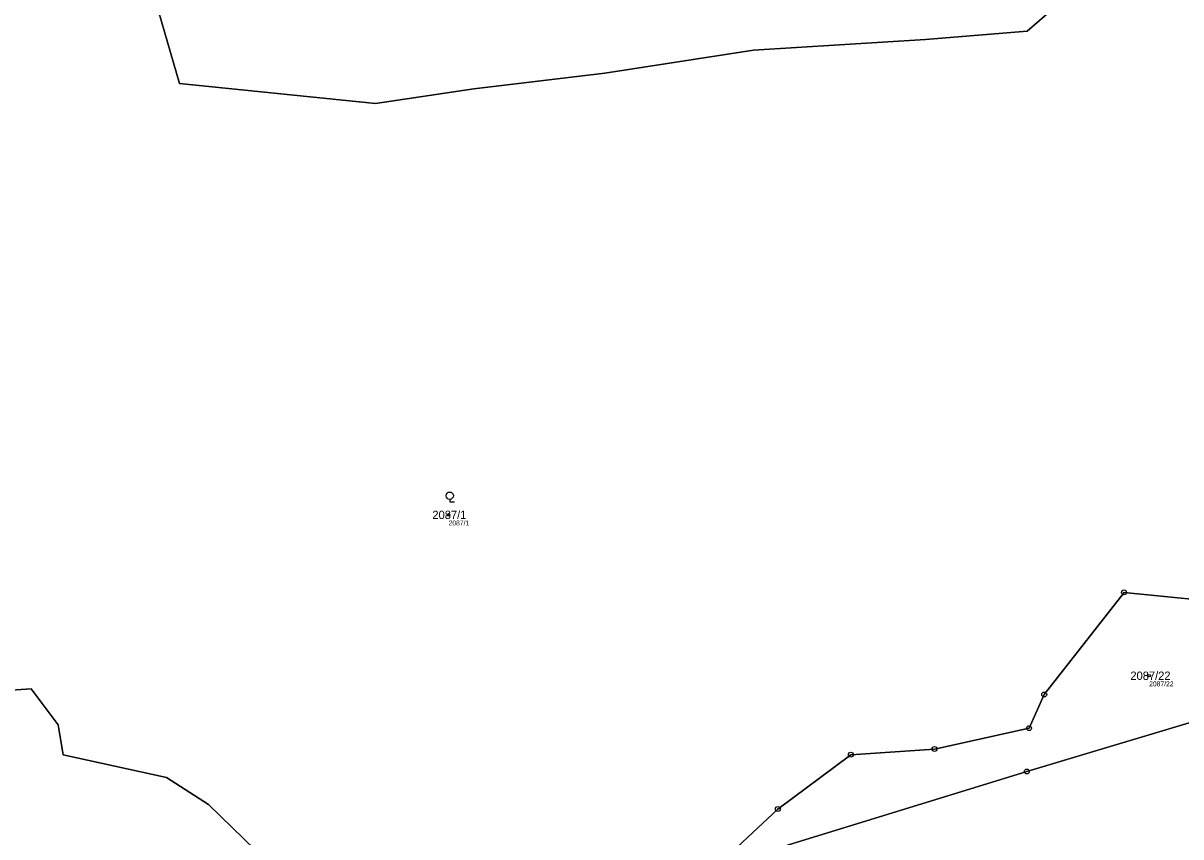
# Model space of a CAD drawing. Extents: x -751550 to -746116, y -1055108 to -1050700.
# Drawn here: x -747854.6 to -747617.8, y -1052812.1 to -1052645.7 of the extents above; entities that cross this region are included whole.
import ezdxf

# ---------------------------------------------------------------- set-up
doc = ezdxf.new("R2010")
doc.units = 0
for name, color, linetype in [('Definiční body', 7, 'Continuous'), ('Hranice parcel', 7, 'Continuous'), ('Parcelní čísla', 7, 'Continuous'), ('Polygon parcely', 7, 'Continuous'), ('Značky bodu BP', 7, 'Continuous'), ('Značky kultur', 7, 'Continuous')]:
    doc.layers.add(name, color=color, linetype=linetype)

msp = doc.modelspace()

# ---------------------------------------------------------------- linework, layer by layer
at = {"layer": 'Definiční body'}
for centre in [(-747767.58, -1052746.25), (-747624.27, -1052779.16)]:
    msp.add_circle(centre, 0.25, dxfattribs=at)
at = {"layer": 'Hranice parcel'}
for points in [[(-747620.79, -1052574.44), (-747617.9, -1052613), (-747624, -1052625.4), (-747649.2, -1052647.3), (-747670, -1052649), (-747705.2, -1052651.2), (-747735.6, -1052655.9), (-747762.4, -1052659.1), (-747782.5, -1052662.1), (-747822.6, -1052658), (-747826.9, -1052643.21), (-747827.63, -1052641.01)], [(-747750.03, -1052867.32), (-747734.19, -1052843.07), (-747732.09, -1052841.03), (-747727.98, -1052841.5), (-747710.61, -1052816.13), (-747700.21, -1052806.43), (-747685.3, -1052795.31), (-747668.18, -1052794.15), (-747648.83, -1052789.89), (-747645.73, -1052782.99), (-747629.4, -1052762.11), (-747612.88, -1052763.74), (-747582.08, -1052678.44), (-747550.6, -1052665.44)], [(-747579.44, -1052743.17), (-747588.46, -1052744.7), (-747593.05, -1052756.62), (-747587.37, -1052768.66), (-747588.85, -1052776.55), (-747592.92, -1052779.3), (-747604.49, -1052785.29), (-747649.3, -1052798.75), (-747698.22, -1052813.81), (-747724.03, -1052853.09), (-747730.84, -1052860.86), (-747735.69, -1052861.04), (-747745.13, -1052872.56), (-747754.51, -1052894.36), (-747758.54, -1052899.01)], [(-747886.02, -1052793.58), (-747862.48, -1052784.87), (-747859, -1052782.22), (-747852.95, -1052781.87), (-747847.44, -1052789.21), (-747846.4, -1052795.35)], [(-747846.4, -1052795.35), (-747825.29, -1052799.95), (-747816.71, -1052805.48), (-747807.09, -1052814.88), (-747803.05, -1052817.47), (-747790.89, -1052832.73), (-747786.33, -1052847.91), (-747790.06, -1052859.01)]]:
    msp.add_lwpolyline(points, dxfattribs=at)
at = {"layer": 'Polygon parcely'}
for points in [[(-747555.56, -1052555.04), (-747620.79, -1052574.44), (-747617.9, -1052613), (-747624, -1052625.4), (-747649.2, -1052647.3), (-747670, -1052649), (-747705.2, -1052651.2), (-747735.6, -1052655.9), (-747762.4, -1052659.1), (-747782.5, -1052662.1), (-747822.6, -1052658), (-747826.9, -1052643.21), (-747827.63, -1052641.01), (-747852.03, -1052639.12), (-747876.18, -1052632.38)], [(-747826.9, -1052643.21), (-747822.6, -1052658), (-747782.5, -1052662.1), (-747762.4, -1052659.1), (-747735.6, -1052655.9), (-747705.2, -1052651.2), (-747670, -1052649), (-747649.2, -1052647.3), (-747624, -1052625.4)], [(-747534.58, -1052819.29), (-747552.73, -1052797.82), (-747553.97, -1052778.2), (-747579.44, -1052743.17), (-747588.46, -1052744.7), (-747593.05, -1052756.62), (-747587.37, -1052768.66), (-747588.85, -1052776.55), (-747592.92, -1052779.3), (-747604.49, -1052785.29), (-747649.3, -1052798.75), (-747698.22, -1052813.81)], [(-747710.61, -1052816.13), (-747700.21, -1052806.43), (-747685.3, -1052795.31), (-747668.18, -1052794.15), (-747648.83, -1052789.89), (-747645.73, -1052782.99), (-747629.4, -1052762.11), (-747612.88, -1052763.74)], [(-747612.88, -1052763.74), (-747629.4, -1052762.11), (-747645.73, -1052782.99), (-747648.83, -1052789.89), (-747668.18, -1052794.15), (-747685.3, -1052795.31), (-747700.21, -1052806.43), (-747710.61, -1052816.13)], [(-747859, -1052782.22), (-747852.95, -1052781.87), (-747847.44, -1052789.21), (-747846.4, -1052795.35), (-747825.29, -1052799.95), (-747816.71, -1052805.48), (-747807.09, -1052814.88)], [(-747698.22, -1052813.81), (-747649.3, -1052798.75), (-747604.49, -1052785.29)]]:
    msp.add_lwpolyline(points, dxfattribs=at)
msp.add_lwpolyline([(-747818.58, -1052840.26), (-747794.3, -1052872.35), (-747790.06, -1052859.01), (-747786.33, -1052847.91), (-747790.89, -1052832.73), (-747803.05, -1052817.47), (-747807.09, -1052814.88), (-747816.71, -1052805.48), (-747825.29, -1052799.95), (-747846.4, -1052795.35), (-747847.44, -1052789.21), (-747852.95, -1052781.87), (-747859, -1052782.22), (-747862.48, -1052784.87), (-747886.02, -1052793.58), (-747890.44, -1052795.2), (-747874.66, -1052802.7), (-747859.4, -1052812.75), (-747854.37, -1052816.07), (-747849.11, -1052818.61), (-747835.21, -1052825.34)], close=True, dxfattribs=at)
at = {"layer": 'Značky bodu BP'}
for centre, radius in [((-747629.4, -1052762.11), 0.5), ((-747629.4, -1052762.11), 0.0303), ((-747645.73, -1052782.99), 0.5), ((-747645.73, -1052782.99), 0.0303), ((-747648.83, -1052789.89), 0.5), ((-747648.83, -1052789.89), 0.0303), ((-747668.18, -1052794.15), 0.5), ((-747668.18, -1052794.15), 0.0303), ((-747685.3, -1052795.31), 0.5), ((-747685.3, -1052795.31), 0.0303), ((-747649.3, -1052798.75), 0.5), ((-747649.3, -1052798.75), 0.0303), ((-747700.21, -1052806.43), 0.5), ((-747700.21, -1052806.43), 0.0303)]:
    msp.add_circle(centre, radius, dxfattribs=at)
at = {"layer": 'Značky kultur'}
for p, q in [((-747767.34, -1052743.08), (-747767.34, -1052743.58)), ((-747767.34, -1052743.58), (-747766.34, -1052743.58))]:
    msp.add_line(p, q, dxfattribs=at)
msp.add_circle((-747767.34, -1052742.33), 0.75, dxfattribs=at)

# ---------------------------------------------------------------- texts
at = {"layer": 'Definiční body'}
for s, p in [('2087/1', (-747767.58, -1052748.41)), ('2087/22', (-747624.27, -1052781.32))]:
    msp.add_text(s, height=1, dxfattribs=at).set_placement(p)
at = {"layer": 'Parcelní čísla'}
for s, p in [('2087/1', (-747770.89, -1052747.1)), ('2087/22', (-747628.11, -1052780.01))]:
    msp.add_text(s, height=1.7, dxfattribs=at).set_placement(p)

doc.saveas('drawing.dxf')
